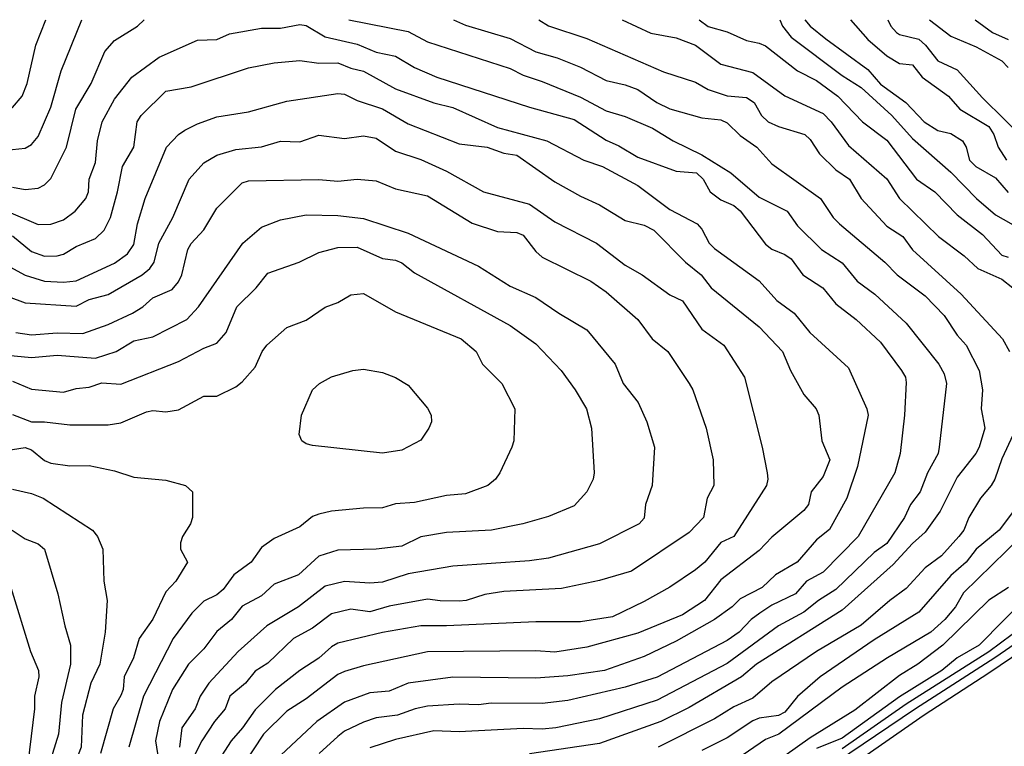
# Model space of a CAD drawing. Header units: metres. Extents: x -46681 to -43747, y -240911 to -237677.
# Tile 801 of 1056: x -45143 to -45066, y -237733 to -237677. Entities that reach past the tile are written whole.
import ezdxf

# ---------------------------------------------------------------- set-up
doc = ezdxf.new("R2010")
doc.units = ezdxf.units.M
doc.layers.add('CONTOUR_INDEX', color=1, linetype='Continuous')
doc.layers.add('CONTOUR_INTER', color=3, linetype='Continuous')

msp = doc.modelspace()

# ---------------------------------------------------------------- linework, layer by layer
at = {"layer": 'CONTOUR_INDEX'}
for points, elevation in [([(-45143.595, -237689.647), (-45142.595, -237689.817), (-45141.595, -237689.711), (-45141.095, -237689.457), (-45140.595, -237688.963), (-45139.372, -237686.52), (-45138.631, -237683.52), (-45137.429, -237681.52), (-45136.362, -237679.02), (-45135.595, -237678.155), (-45133.794, -237677.02), (-45133.276, -237676.52)], 70), ([(-45117.233, -237676.52), (-45112.595, -237677.453), (-45111.095, -237678.268), (-45104.595, -237680.347), (-45103.595, -237680.872), (-45102.095, -237681.352), (-45099.095, -237682.602), (-45097.095, -237683.662), (-45095.595, -237684.119), (-45093.452, -237685.02), (-45091.846, -237686.02), (-45089.595, -237687.111), (-45087.314, -237688.52), (-45085.095, -237690.415), (-45082.9, -237691.52), (-45082.095, -237692.669), (-45080.208, -237694.52), (-45078.595, -237695.564), (-45077.416, -237697.02), (-45076.029, -237698.02), (-45073.595, -237700.298), (-45071.022, -237703.52), (-45070.595, -237704.284), (-45070.41, -237705.02), (-45071, -237710.02), (-45071.079, -237710.52), (-45071.909, -237712.02), (-45072.488, -237713.52), (-45073.242, -237714.52), (-45073.72, -237715.52), (-45075.095, -237717.575), (-45076.095, -237718.283), (-45079.095, -237721.159), (-45080.449, -237722.02), (-45081.595, -237722.952), (-45083.595, -237724.007), (-45087.595, -237726.981), (-45093.095, -237729.838), (-45097.595, -237731.318), (-45101.023, -237732.02), (-45102.095, -237732.126), (-45103.595, -237732.074), (-45108.595, -237732.317), (-45110.595, -237732.247), (-45113.595, -237732.937), (-45115.595, -237733.591)], 70), ([(-45083.467, -237676.52), (-45083.268, -237677.02), (-45082.595, -237677.896), (-45078.595, -237680.896), (-45077.095, -237681.838), (-45074.698, -237684.02), (-45073.095, -237685.818), (-45070.095, -237688.457), (-45068.084, -237690.52), (-45066.595, -237691.812), (-45064.595, -237692.942)], 65), ([(-45068.167, -237676.52), (-45066.814, -237677.52), (-45065.595, -237678.076)], 60), ([(-45143.326, -237701.02), (-45142.095, -237701.222), (-45140.095, -237701.046), (-45138.095, -237701.118), (-45136.095, -237700.413), (-45134.185, -237699.52), (-45133.393, -237699.02), (-45132.595, -237698.312), (-45131.095, -237697.657), (-45130.595, -237697.057), (-45130.337, -237696.52), (-45129.85, -237694.52), (-45129.595, -237694.056), (-45128.595, -237692.984), (-45127.595, -237691.279), (-45125.595, -237689.294), (-45125.095, -237689.159), (-45119.595, -237689.052), (-45118.095, -237689.175), (-45116.595, -237689.018), (-45115.095, -237689.141), (-45113.595, -237689.766), (-45111.095, -237690.32), (-45107.595, -237692.455), (-45105.595, -237693.128), (-45104.095, -237693.207), (-45103.595, -237693.394), (-45102.595, -237694.676), (-45102.095, -237695.133), (-45098.279, -237697.02), (-45097.095, -237697.849), (-45094.616, -237700.02), (-45093.479, -237701.52), (-45092.261, -237702.52), (-45090.573, -237705.02), (-45090.283, -237705.52), (-45089.26, -237708.52), (-45088.7, -237711.02), (-45088.653, -237713.02), (-45089.166, -237714.02), (-45089.452, -237715.52), (-45090.595, -237716.711), (-45095.095, -237719.734), (-45097.595, -237720.458), (-45100.595, -237721.093), (-45105.095, -237721.339), (-45106.595, -237721.558), (-45108.044, -237722.02), (-45108.595, -237722.074), (-45110.095, -237722.071), (-45111.095, -237721.93), (-45114.095, -237722.482), (-45115.595, -237722.924), (-45117.095, -237722.713), (-45118.595, -237723.085), (-45120.095, -237724.197), (-45121.59, -237725.02), (-45123.595, -237726.953), (-45124.595, -237727.565), (-45125.342, -237728.52), (-45126.571, -237729.52), (-45126.945, -237730.52), (-45127.769, -237731.52), (-45128.755, -237733.02), (-45130.021, -237735.52)], 75), ([(-45143.595, -237713.297), (-45142.095, -237713.637), (-45141.191, -237714.02), (-45137.325, -237716.52), (-45136.932, -237717.02), (-45136.528, -237718.02), (-45136.43, -237720.52), (-45136.167, -237722.02), (-45136.348, -237724.52), (-45136.743, -237727.02), (-45137.46, -237728.52), (-45138.123, -237731.02), (-45138.221, -237733.52), (-45139.17, -237736.02), (-45139.65, -237738.52), (-45140.381, -237740.52), (-45141.117, -237744.02), (-45142.605, -237748.52), (-45143.468, -237750.52)], 80), ([(-45065.555, -237721.02), (-45067.095, -237722.008), (-45070.721, -237725.52), (-45072.658, -237727.02), (-45074.095, -237727.912), (-45077.595, -237730.631), (-45081.095, -237732.79), (-45083.095, -237734.198)], 65)]:
    msp.add_lwpolyline(points, dxfattribs=dict(at, elevation=elevation))
at = {"layer": 'CONTOUR_INTER'}
for points, elevation in [([(-45162.192, -237676.52), (-45162.047, -237677.52), (-45161.739, -237678.02), (-45159.595, -237680.014), (-45159.095, -237680.155), (-45158.095, -237679.933), (-45157.595, -237680.048), (-45157.132, -237680.52), (-45156.961, -237681.52), (-45157.222, -237683.02), (-45156.878, -237683.52), (-45156.595, -237683.702), (-45155.595, -237684.124), (-45151.095, -237685.284), (-45144.095, -237686.732), (-45142.595, -237686.596), (-45142.095, -237686.309), (-45141.595, -237685.667), (-45140.595, -237683.366), (-45139.781, -237680.52), (-45138.162, -237676.52)], 69), ([(-45160.041, -237676.52), (-45159.595, -237677.375), (-45159.095, -237677.755), (-45157.095, -237678.52), (-45156.347, -237679.02), (-45156.039, -237679.52), (-45155.595, -237681.742), (-45155.095, -237682.483), (-45154.595, -237682.646), (-45153.595, -237682.605), (-45153.095, -237682.442), (-45152.095, -237681.817), (-45151.647, -237682.52), (-45151.095, -237682.964), (-45150.095, -237683.089), (-45148.595, -237683.595), (-45146.595, -237683.459), (-45145.095, -237683.619), (-45144.095, -237683.559), (-45143.595, -237683.391), (-45142.84, -237682.52), (-45142.438, -237681.52), (-45141.769, -237678.52), (-45140.99, -237676.52)], 68), ([(-45109.049, -237676.52), (-45108.095, -237676.946), (-45104.595, -237678.006), (-45102.595, -237679.035), (-45100.932, -237679.52), (-45099.095, -237680.242), (-45097.095, -237681.278), (-45095.595, -237681.614), (-45094.595, -237681.987), (-45093.118, -237683.02), (-45092.095, -237683.493), (-45089.595, -237684.199), (-45088.095, -237684.374), (-45087.595, -237684.607), (-45086.595, -237685.586), (-45085.278, -237686.52), (-45084.095, -237687.803), (-45080.292, -237690.52), (-45079.294, -237692.02), (-45078.796, -237692.52), (-45075.262, -237695.52), (-45074.297, -237696.52), (-45072.095, -237698.167), (-45070.595, -237699.702), (-45069.595, -237701.233), (-45068.88, -237702.02), (-45067.855, -237704.02), (-45067.605, -237705.52), (-45067.707, -237707.02), (-45067.416, -237708.52), (-45067.872, -237710.02), (-45068.137, -237710.52), (-45069.595, -237712.365), (-45070.908, -237715.02), (-45072.095, -237716.679), (-45073.095, -237717.567), (-45074.595, -237719.217), (-45078.595, -237722.789), (-45085.305, -237727.02), (-45086.476, -237728.02), (-45090.595, -237730.414), (-45092.79, -237731.52), (-45097.595, -237733.236), (-45103.095, -237734.054)], 69), ([(-45102.361, -237676.52), (-45101.595, -237676.989), (-45098.595, -237677.984), (-45092.595, -237680.605), (-45090.095, -237681.406), (-45089.095, -237681.978), (-45087.595, -237682.49), (-45086.095, -237682.628), (-45085.489, -237683.02), (-45084.927, -237684.02), (-45084.381, -237684.52), (-45083.595, -237684.901), (-45081.52, -237685.52), (-45081.095, -237685.903), (-45080.376, -237687.02), (-45079.095, -237688.295), (-45078.022, -237689.02), (-45077.097, -237690.52), (-45075.095, -237692.687), (-45073.848, -237693.52), (-45073.095, -237694.556), (-45069.284, -237698.02), (-45066.028, -237701.52), (-45065.485, -237702.52)], 68), ([(-45095.831, -237676.52), (-45093.595, -237677.584), (-45091.595, -237677.94), (-45090.088, -237678.52), (-45088.095, -237679.997), (-45085.595, -237680.646), (-45083.095, -237682.49), (-45080.095, -237683.878), (-45079.464, -237684.52), (-45078.095, -237686.386), (-45075.095, -237688.997), (-45074.095, -237690.523), (-45071.037, -237693.52), (-45069.027, -237695.02), (-45067.959, -237696.02), (-45066.095, -237696.861), (-45065.222, -237697.52)], 67), ([(-45089.805, -237676.52), (-45089.095, -237677.046), (-45087.595, -237677.465), (-45086.095, -237678.148), (-45085.095, -237678.347), (-45084.595, -237678.578), (-45082.095, -237680.516), (-45080.595, -237681.285), (-45078.932, -237682.52), (-45077.008, -237684.52), (-45075.095, -237685.95), (-45072.776, -237689.02), (-45071.335, -237690.02), (-45069.595, -237691.814), (-45067.595, -237693.362), (-45066.095, -237694.982), (-45065.595, -237695.117)], 66), ([(-45081.51, -237676.52), (-45081.105, -237677.02), (-45079.888, -237678.02), (-45076.595, -237680.431), (-45075.595, -237681.58), (-45073.621, -237683.02), (-45072.16, -237684.52), (-45071.095, -237685.202), (-45070.095, -237685.428), (-45069.161, -237686.02), (-45068.881, -237686.52), (-45068.618, -237687.52), (-45068.113, -237688.02), (-45066.595, -237688.908), (-45065.595, -237690.065)], 64), ([(-45077.935, -237676.52), (-45076.595, -237678.081), (-45075.095, -237679.342), (-45074.095, -237679.956), (-45073.095, -237680.048), (-45072.341, -237681.02), (-45070.277, -237682.52), (-45069.366, -237683.52), (-45067.095, -237684.902), (-45066.707, -237685.52), (-45066.376, -237686.52), (-45065.714, -237687.52)], 63), ([(-45075.02, -237676.52), (-45074.778, -237677.02), (-45074.328, -237677.52), (-45074.095, -237677.683), (-45072.595, -237678.058), (-45072.077, -237678.52), (-45071.095, -237679.757), (-45069.595, -237680.458), (-45067.595, -237682.647), (-45064.095, -237686.098)], 62), ([(-45071.743, -237676.52), (-45070.095, -237677.815), (-45068.095, -237678.638), (-45066.095, -237679.752), (-45065.595, -237680.255)], 61), ([(-45144.095, -237691.493), (-45141.595, -237692.58), (-45140.595, -237692.536), (-45139.595, -237692.208), (-45138.694, -237691.52), (-45137.839, -237690.52), (-45137.642, -237690.02), (-45137.582, -237689.02), (-45137.095, -237687.708), (-45136.943, -237686.02), (-45136.57, -237684.52), (-45135.595, -237682.751), (-45134.255, -237681.02), (-45132.095, -237679.453), (-45129.095, -237678.114), (-45127.595, -237678.066), (-45126.595, -237677.639), (-45124.095, -237677.181), (-45122.595, -237677.173), (-45121.095, -237676.893), (-45120.595, -237676.988), (-45119.095, -237677.873), (-45116.595, -237678.439), (-45115.095, -237679.078), (-45113.595, -237679.368), (-45112.095, -237680.268), (-45110.35, -237681.02), (-45103.095, -237683.386), (-45099.595, -237684.333), (-45097.095, -237685.969), (-45096.095, -237686.396), (-45094.595, -237687.302), (-45091.595, -237688.381), (-45090.019, -237688.52), (-45089.492, -237689.02), (-45088.942, -237690.02), (-45088.095, -237690.628), (-45087.095, -237691.085), (-45086.595, -237691.505), (-45084.595, -237694.107), (-45084.095, -237694.508), (-45083.095, -237694.916), (-45082.595, -237695.267), (-45081.686, -237696.52), (-45080.121, -237697.52), (-45079.095, -237698.793), (-45077.491, -237700.02), (-45075.595, -237701.781), (-45073.936, -237704.02), (-45073.646, -237704.52), (-45073.595, -237704.951), (-45073.706, -237707.52), (-45074.056, -237710.52), (-45074.468, -237712.02), (-45077.333, -237717.02), (-45080.095, -237719.823), (-45081.397, -237720.52), (-45082.259, -237721.52), (-45084.095, -237722.389), (-45085.055, -237723.02), (-45085.737, -237723.52), (-45086.672, -237724.52), (-45087.595, -237725.158), (-45093.095, -237728.049), (-45095.595, -237728.836), (-45100.095, -237729.881), (-45102.095, -237730.102), (-45106.095, -237730.071), (-45107.095, -237730.221), (-45108.595, -237730.157), (-45111.095, -237730.32), (-45112.051, -237730.52), (-45113.424, -237731.02), (-45115.095, -237731.221), (-45116.095, -237731.555), (-45117.595, -237732.273), (-45118.095, -237732.678), (-45119.565, -237734.02)], 71), ([(-45143.595, -237693.468), (-45142.095, -237694.687), (-45141.095, -237695.044), (-45140.095, -237695.033), (-45139.595, -237694.894), (-45138.595, -237694.304), (-45137.095, -237693.666), (-45136.409, -237693.02), (-45135.927, -237692.02), (-45135.36, -237690.02), (-45134.974, -237688.02), (-45134.078, -237686.52), (-45133.817, -237684.52), (-45133.502, -237684.02), (-45131.595, -237682.12), (-45129.595, -237681.774), (-45125.095, -237680.292), (-45123.095, -237679.909), (-45121.095, -237679.717), (-45119.595, -237679.924), (-45118.095, -237679.894), (-45117.095, -237680.324), (-45116.095, -237680.559), (-45113.595, -237681.937), (-45110.595, -237683.04), (-45109.095, -237683.405), (-45105.595, -237684.957), (-45101.735, -237686.02), (-45098.842, -237687.52), (-45097.371, -237688.02), (-45094.602, -237689.52), (-45092.095, -237691.397), (-45089.966, -237692.52), (-45089.595, -237692.934), (-45089.021, -237694.02), (-45088.595, -237694.445), (-45085.095, -237696.979), (-45083.722, -237698.52), (-45082.365, -237699.52), (-45081.142, -237701.02), (-45078.095, -237703.805), (-45076.657, -237707.02), (-45076.554, -237707.52), (-45077.385, -237711.52), (-45078.239, -237714.02), (-45079.595, -237716.465), (-45080.595, -237717.268), (-45082.124, -237719.02), (-45083.82, -237720.02), (-45084.851, -237721.02), (-45086.595, -237721.915), (-45087.214, -237722.52), (-45088.595, -237723.518), (-45091.595, -237725.227), (-45094.095, -237726.421), (-45097.203, -237727.52), (-45100.095, -237727.938), (-45102.595, -237728.129), (-45109.095, -237728.05), (-45112.595, -237728.521), (-45114.095, -237729.136), (-45115.595, -237729.274), (-45117.595, -237730.01), (-45119.756, -237731.52), (-45122.975, -237734.52)], 72), ([(-45145.595, -237694.927), (-45142.595, -237696.527), (-45141.095, -237697.02), (-45139.595, -237697.095), (-45138.595, -237696.994), (-45135.595, -237695.593), (-45134.595, -237694.869), (-45134.095, -237694.148), (-45133.815, -237692.52), (-45133.211, -237690.52), (-45131.54, -237686.52), (-45130.595, -237685.507), (-45130.095, -237685.18), (-45129.095, -237684.676), (-45127.595, -237684.14), (-45125.095, -237683.75), (-45122.095, -237682.892), (-45118.095, -237682.297), (-45117.595, -237682.35), (-45116.595, -237682.864), (-45114.595, -237683.509), (-45112.595, -237684.681), (-45108.595, -237686.243), (-45106.414, -237686.52), (-45105.095, -237686.97), (-45104.095, -237687.13), (-45101.095, -237689.221), (-45099.095, -237690.352), (-45097.606, -237691.02), (-45095.595, -237692.262), (-45094.095, -237692.628), (-45093.348, -237693.02), (-45090.861, -237695.52), (-45089.648, -237696.52), (-45088.868, -237697.52), (-45085.095, -237700.593), (-45083.264, -237702.52), (-45082.643, -237704.02), (-45081.595, -237705.878), (-45080.633, -237707.02), (-45080.433, -237707.52), (-45080.185, -237709.52), (-45079.569, -237711.02), (-45080.095, -237712.316), (-45081.022, -237713.52), (-45081.235, -237714.52), (-45081.595, -237714.97), (-45084.095, -237717.071), (-45085.095, -237718.111), (-45088.095, -237720.405), (-45089.392, -237722.02), (-45091.095, -237723.147), (-45094.595, -237724.593), (-45098.595, -237725.701), (-45101.095, -237726.083), (-45102.595, -237725.969), (-45111.095, -237726.068), (-45116.095, -237727.14), (-45117.595, -237727.593), (-45118.095, -237727.84), (-45120.595, -237729.73), (-45122.095, -237730.694), (-45123.927, -237732.52), (-45125.595, -237735.046)], 73), ([(-45145.095, -237697.795), (-45142.595, -237698.7), (-45138.595, -237698.968), (-45137.595, -237698.446), (-45136.095, -237698.046), (-45133.448, -237696.52), (-45132.834, -237696.02), (-45132.504, -237695.52), (-45132.129, -237694.02), (-45131.036, -237692.02), (-45129.758, -237689.02), (-45128.595, -237687.728), (-45127.595, -237687.124), (-45126.095, -237686.687), (-45124.095, -237686.487), (-45122.595, -237686.03), (-45121.095, -237686.093), (-45119.595, -237685.57), (-45117.595, -237685.834), (-45116.095, -237685.624), (-45115.095, -237685.8), (-45113.595, -237686.824), (-45111.595, -237687.465), (-45109.595, -237688.383), (-45106.687, -237690.02), (-45103.095, -237690.983), (-45101.095, -237692.353), (-45097.854, -237694.02), (-45095.595, -237695.749), (-45094.272, -237696.52), (-45092.095, -237698.081), (-45091.095, -237698.542), (-45089.595, -237700.761), (-45087.865, -237702.02), (-45086.258, -237704.52), (-45084.857, -237710.02), (-45084.481, -237712.02), (-45084.408, -237712.52), (-45084.511, -237713.02), (-45087.074, -237717.02), (-45088.095, -237717.494), (-45089.346, -237719.02), (-45090.095, -237719.619), (-45092.095, -237720.981), (-45094.095, -237722.119), (-45096.595, -237723.321), (-45099.095, -237723.71), (-45102.595, -237723.702), (-45109.595, -237724.027), (-45111.595, -237724.016), (-45114.595, -237724.538), (-45118.095, -237725.389), (-45118.595, -237725.658), (-45119.595, -237726.542), (-45121.095, -237727.513), (-45122.996, -237729.02), (-45124.595, -237730.588), (-45125.569, -237732.02), (-45126.473, -237733.02), (-45127.734, -237735.02)], 74), ([(-45144.595, -237702.753), (-45142.095, -237702.999), (-45140.095, -237702.814), (-45137.095, -237703.039), (-45135.484, -237702.52), (-45134.095, -237701.69), (-45132.595, -237701.381), (-45129.931, -237700.02), (-45129.022, -237699.02), (-45125.537, -237694.02), (-45124.095, -237692.786), (-45122.595, -237692.195), (-45120.595, -237691.804), (-45118.095, -237691.867), (-45116.095, -237692.101), (-45112.595, -237693.248), (-45107.095, -237695.825), (-45104.595, -237697.399), (-45102.595, -237698.287), (-45100.8, -237699.52), (-45098.595, -237700.819), (-45096.38, -237703.52), (-45095.743, -237705.02), (-45094.575, -237706.52), (-45093.909, -237708.02), (-45093.288, -237710.02), (-45093.483, -237713.02), (-45094.001, -237714.52), (-45094.095, -237715.579), (-45094.512, -237716.02), (-45097.595, -237717.595), (-45101.595, -237718.717), (-45103.095, -237718.924), (-45109.095, -237719.35), (-45112.595, -237719.948), (-45114.595, -237720.598), (-45115.595, -237720.673), (-45117.595, -237720.536), (-45119.095, -237720.912), (-45121.196, -237722.52), (-45123.662, -237724.02), (-45125.916, -237726.02), (-45128.225, -237728.52), (-45128.901, -237729.52), (-45129.286, -237730.52), (-45130.329, -237732.02), (-45130.507, -237733.52)], 76), ([(-45143.595, -237704.835), (-45142.095, -237705.483), (-45139.595, -237705.709), (-45138.595, -237705.41), (-45137.595, -237705.309), (-45136.595, -237704.964), (-45135.095, -237705.078), (-45130.595, -237703.317), (-45128.595, -237702.255), (-45127.595, -237701.87), (-45126.857, -237701.02), (-45126.032, -237699.02), (-45124.505, -237697.52), (-45123.595, -237696.374), (-45121.127, -237695.52), (-45119.595, -237694.76), (-45118.095, -237694.366), (-45116.595, -237694.345), (-45114.595, -237695.234), (-45113.595, -237695.365), (-45113.095, -237695.584), (-45112.095, -237696.355), (-45104.595, -237700.473), (-45102.595, -237701.913), (-45100.613, -237704.02), (-45099.501, -237705.52), (-45098.62, -237707.02), (-45098.246, -237708.52), (-45098.027, -237712.02), (-45098.095, -237712.52), (-45098.607, -237713.52), (-45099.595, -237714.605), (-45101.595, -237715.451), (-45103.601, -237716.02), (-45106.068, -237716.52), (-45109.595, -237716.711), (-45111.595, -237717.055), (-45113.095, -237717.779), (-45115.095, -237718.012), (-45118.095, -237718.078), (-45119.595, -237718.558), (-45121.199, -237720.02), (-45123.095, -237720.752), (-45124.095, -237721.679), (-45125.595, -237722.473), (-45126.443, -237723.52), (-45127.595, -237724.475), (-45128.595, -237725.816), (-45129.811, -237727.02), (-45131.055, -237729.02), (-45132.085, -237731.52), (-45132.398, -237733.02), (-45132.154, -237734.52)], 77), ([(-45143.595, -237707.449), (-45142.095, -237708.033), (-45141.095, -237708.032), (-45139.095, -237708.279), (-45136.095, -237708.268), (-45135.095, -237708.112), (-45133.095, -237707.243), (-45132.595, -237707.136), (-45131.595, -237707.241), (-45130.595, -237707.101), (-45128.602, -237706.02), (-45127.595, -237706.033), (-45126.095, -237705.282), (-45125.595, -237704.889), (-45124.595, -237703.757), (-45124.036, -237702.52), (-45123.666, -237702.02), (-45122.095, -237700.63), (-45120.595, -237700.066), (-45119.095, -237699.052), (-45118.095, -237698.67), (-45117.095, -237698.084), (-45116.095, -237697.989), (-45113.595, -237699.403), (-45108.434, -237701.52), (-45107.263, -237702.52), (-45106.782, -237703.52), (-45105.26, -237705.02), (-45104.241, -237707.02), (-45104.325, -237709.52), (-45104.472, -237710.02), (-45105.403, -237712.02), (-45105.756, -237712.52), (-45106.368, -237713.02), (-45108.095, -237713.664), (-45109.595, -237713.792), (-45112.095, -237714.358), (-45113.595, -237714.446), (-45114.595, -237714.77), (-45116.095, -237714.79), (-45118.595, -237715.04), (-45119.595, -237715.257), (-45120.095, -237715.457), (-45121.095, -237716.256), (-45123.095, -237717.17), (-45124.095, -237717.889), (-45124.887, -237719.02), (-45126.246, -237720.02), (-45127.095, -237721.172), (-45127.595, -237721.59), (-45128.595, -237722.075), (-45129.552, -237723.02), (-45131.003, -237725.02), (-45133.331, -237729.52), (-45134.488, -237733.52)], 78), ([(-45116.936, -237704.02), (-45116.095, -237703.9), (-45114.595, -237704.179), (-45113.595, -237704.55), (-45112.595, -237705.172), (-45111.095, -237706.95), (-45110.784, -237707.52), (-45110.777, -237708.02), (-45110.968, -237708.52), (-45111.595, -237709.456), (-45113.095, -237710.264), (-45114.595, -237710.499), (-45120.095, -237709.889), (-45120.595, -237709.76), (-45120.932, -237709.52), (-45121.124, -237709.02), (-45120.946, -237707.52), (-45120.089, -237705.52), (-45119.534, -237705.02), (-45118.595, -237704.513), (-45116.936, -237704.02)], 79), ([(-45065.193, -237709.02), (-45066.095, -237710.932), (-45066.648, -237712.52), (-45066.915, -237713.02), (-45067.759, -237714.02), (-45068.663, -237715.52), (-45069.077, -237716.52), (-45069.457, -237717.02), (-45070.808, -237718.52), (-45072.095, -237719.474), (-45073.595, -237721.086), (-45074.854, -237722.02), (-45077.095, -237723.975), (-45080.595, -237726.033), (-45084.095, -237728.408), (-45085.595, -237729.695), (-45087.095, -237730.363), (-45088.595, -237731.3), (-45093.023, -237733.52)], 68), ([(-45144.095, -237710.279), (-45142.595, -237710.056), (-45142.095, -237710.216), (-45141.095, -237711.057), (-45140.595, -237711.274), (-45139.095, -237711.481), (-45137.595, -237711.459), (-45135.595, -237711.868), (-45134.095, -237712.368), (-45131.595, -237712.612), (-45130.049, -237713.02), (-45129.484, -237713.52), (-45129.494, -237715.52), (-45129.657, -237716.02), (-45130.282, -237717.02), (-45130.426, -237717.52), (-45130.427, -237718.02), (-45129.889, -237719.02), (-45130.793, -237720.52), (-45131.595, -237721.347), (-45132.595, -237723.487), (-45133.681, -237725.02), (-45134.112, -237726.52), (-45134.851, -237728.02), (-45134.926, -237729.02), (-45135.095, -237729.488), (-45135.7, -237730.52), (-45136.693, -237734.02)], 79), ([(-45046.595, -237713.86), (-45067.095, -237727.724), (-45072.169, -237731.02), (-45087.595, -237741.764)], 61), ([(-45065.18, -237715.02), (-45066.303, -237716.52), (-45068.095, -237718.01), (-45068.869, -237719.02), (-45070.095, -237720.074), (-45072.595, -237722.94), (-45076.095, -237725.115), (-45080.311, -237728.02), (-45082.095, -237729.55), (-45083.095, -237730.792), (-45083.595, -237731.052), (-45085.095, -237731.26), (-45085.595, -237731.464), (-45087.595, -237732.786), (-45089.595, -237733.792)], 67), ([(-45143.614, -237716.52), (-45142.595, -237717.213), (-45141.595, -237717.594), (-45141.095, -237718.011), (-45140.036, -237721.52), (-45139.503, -237724.02), (-45139.047, -237725.52), (-45139.044, -237727.02), (-45139.759, -237730.02), (-45139.996, -237732.52), (-45140.474, -237734.02), (-45140.605, -237735.52), (-45141.126, -237737.02), (-45141.622, -237739.52), (-45142.601, -237742.52), (-45142.751, -237744.02), (-45143.263, -237745.02)], 81), ([(-45064.595, -237717.056), (-45069.095, -237721.443), (-45069.714, -237722.52), (-45070.55, -237723.52), (-45071.652, -237724.52), (-45075.048, -237726.52), (-45078.595, -237728.816), (-45083.549, -237732.52), (-45084.595, -237732.932), (-45088.595, -237735.66)], 66), ([(-45062.095, -237719.682), (-45067.853, -237725.52), (-45069.584, -237726.52), (-45070.784, -237727.52), (-45074.095, -237729.59), (-45078.595, -237732.821), (-45080.595, -237733.618)], 64), ([(-45143.734, -237721.02), (-45142.176, -237726.02), (-45141.568, -237727.52), (-45141.54, -237728.02), (-45141.862, -237729.52), (-45141.874, -237730.52), (-45142.796, -237738.02), (-45143.82, -237740.52)], 82), ([(-45060.595, -237722.375), (-45066.645, -237726.52), (-45072.854, -237730.52), (-45080.095, -237735.402)], 62), ([(-45064.366, -237724.02), (-45067.095, -237726.061), (-45073.595, -237730.169), (-45078.595, -237733.667)], 63)]:
    msp.add_lwpolyline(points, dxfattribs=dict(at, elevation=elevation))

doc.saveas('drawing.dxf')
